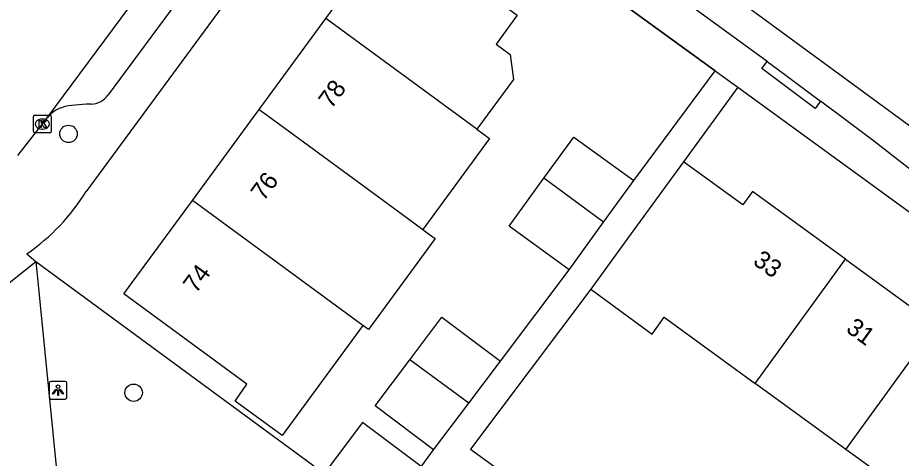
# Model space of a CAD drawing. Extents: x 160557 to 161245, y 385330 to 386505.
# Drawn here: x 160862.63 to 160912.26, y 385981.04 to 386005.8 of the extents above; entities that cross this region are included whole.
import ezdxf

# ---------------------------------------------------------------- set-up
doc = ezdxf.new("R2010")
doc.units = 0
for name, color, linetype in [('IMGEO_Boom', 7, 'Continuous'), ('IMGEO_Groenvoorziening', 7, 'Continuous'), ('IMGEO_Kolk', 7, 'Continuous'), ('IMGEO_Lichtpunt', 7, 'Continuous'), ('IMGEO_Muur', 7, 'Continuous'), ('IMGEO_Pand', 7, 'Continuous'), ('IMGEO_Pand_nummerreeks', 7, 'Continuous'), ('IMGEO_Rijbaan_lokaal_open', 7, 'Continuous'), ('IMGEO_Voetpad_open', 7, 'Continuous')]:
    doc.layers.add(name, color=color, linetype=linetype)

msp = doc.modelspace()

# ---------------------------------------------------------------- linework, layer by layer
at = {"layer": 'IMGEO_Boom'}
for centre in [(160865.484, 385999.272), (160869.142, 385984.728)]:
    msp.add_circle(centre, 0.489, dxfattribs=at)
at = {"layer": 'IMGEO_Groenvoorziening'}
msp.add_lwpolyline([(160863.654, 385992.093), (160883.212, 385977.724)], dxfattribs=at)
at = {"layer": 'IMGEO_Kolk'}
for p, q in [((160863.512, 385999.398), (160863.512, 386000.25)), ((160863.587, 386000.324), (160864.439, 386000.324)), ((160864.513, 386000.25), (160864.513, 385999.398)), ((160864, 386000.104), (160864.025, 386000.104)), ((160864.439, 385999.324), (160863.587, 385999.324)), ((160864.023, 385999.544), (160863.998, 385999.544))]:
    msp.add_line(p, q, dxfattribs=at)
for points in [[(160863.512, 385999.398), (160863.512, 386000.25)], [(160863.587, 386000.324), (160864.439, 386000.324)], [(160864.513, 386000.25), (160864.513, 385999.398)], [(160863.833, 386000.024), (160863.956, 386000.024), (160863.956, 385999.873), (160864.086, 386000.024), (160864.25, 386000.024), (160864.104, 385999.873), (160864.257, 385999.624), (160864.105, 385999.624), (160864.02, 385999.788), (160863.956, 385999.721), (160863.956, 385999.624), (160863.833, 385999.624), (160863.833, 386000.024)], [(160864.439, 385999.324), (160863.587, 385999.324)]]:
    msp.add_lwpolyline(points, dxfattribs=at)
for centre, start, end in [((160863.589, 386000.248), 91.552, 178.448), ((160863.589, 386000.248), 91.552, 178.448), ((160864.437, 386000.248), 1.552, 88.448), ((160864.437, 386000.248), 1.552, 88.448), ((160863.589, 385999.4), 181.552, 268.448), ((160863.589, 385999.4), 181.552, 268.448), ((160864.437, 385999.4), 271.552, 358.448), ((160864.437, 385999.4), 271.552, 358.448)]:
    msp.add_arc(centre, 0.0765, start, end, dxfattribs=at)
for centre, major_axis, ratio, start_param, end_param in [((160863.999, 385999.824), (-0.387, 0.002), 0.722429, 4.712389, 7.853982), ((160864.024, 385999.824), (-0.39, 0.002), 0.717154, 1.570796, 4.712389)]:
    msp.add_ellipse(centre, major_axis=major_axis, ratio=ratio, start_param=start_param, end_param=end_param, dxfattribs=at)
at = {"layer": 'IMGEO_Lichtpunt'}
for p, q in [((160864.4, 385985.271), (160864.4, 385984.464)), ((160864.4, 385985.271), (160864.4, 385984.464)), ((160865.302, 385985.366), (160864.494, 385985.366)), ((160865.302, 385985.366), (160864.494, 385985.366)), ((160865.396, 385984.464), (160865.396, 385985.271)), ((160865.396, 385984.464), (160865.396, 385985.271)), ((160864.494, 385984.37), (160865.302, 385984.37)), ((160864.494, 385984.37), (160865.302, 385984.37))]:
    msp.add_line(p, q, dxfattribs=at)
for points in [[(160864.774, 385984.935), (160864.813, 385984.907), (160864.625, 385984.645), (160864.587, 385984.672), (160864.774, 385984.935)], [(160864.876, 385984.887), (160864.923, 385984.887), (160864.923, 385984.565), (160864.876, 385984.565), (160864.876, 385984.887)], [(160864.986, 385984.907), (160865.024, 385984.934), (160865.211, 385984.672), (160865.172, 385984.644), (160864.986, 385984.907)]]:
    msp.add_lwpolyline(points, dxfattribs=at)
msp.add_circle((160864.899, 385985.069), 0.0994, dxfattribs=at)
for centre, start, end in [((160864.494, 385985.271), 90, 180), ((160864.494, 385985.271), 90, 180), ((160865.302, 385985.271), 0, 90), ((160865.302, 385985.271), 0, 90), ((160864.494, 385984.464), 180, 270), ((160864.494, 385984.464), 180, 270), ((160865.302, 385984.464), 270, 0), ((160865.302, 385984.464), 270, 360)]:
    msp.add_arc(centre, 0.0946, start, end, dxfattribs=at)
at = {"layer": 'IMGEO_Muur'}
msp.add_lwpolyline([(160891.448, 386010.348), (160901.8, 386002.82)], dxfattribs=at)
at = {"layer": 'IMGEO_Pand'}
for points in [[(160879.938, 386005.751), (160883.788, 386011.007), (160884.03, 386010.83), (160885.981, 386013.492), (160891.039, 386009.785), (160889.087, 386007.123), (160890.691, 386005.947), (160889.497, 386004.318), (160890.292, 386003.735), (160890.476, 386002.333), (160888.421, 385999.531)], [(160876.19, 386000.64), (160879.938, 386005.751)], [(160888.421, 385999.531), (160879.938, 386005.751)], [(160872.441, 385995.529), (160875.719, 386000), (160876.19, 386000.64)], [(160876.19, 386000.64), (160877.063, 386000), (160883.091, 385995.58), (160885.381, 385993.901)], [(160888.421, 385999.531), (160889.128, 385999.012), (160885.381, 385993.901)], [(160892.178, 385996.775), (160893.858, 385999.096), (160897.231, 385996.655)], [(160900.03, 385997.708), (160897.089, 385993.665), (160894.813, 385990.537)], [(160909.126, 385992.228), (160903.898, 385996.032), (160903.356, 385995.288), (160900.03, 385997.708)], [(160893.599, 385991.637), (160890.227, 385994.078), (160892.178, 385996.775)], [(160895.536, 385994.313), (160892.178, 385996.775)], [(160895.536, 385994.313), (160897.231, 385996.655)], [(160882.015, 385988.507), (160877.476, 385982.317), (160874.843, 385984.248), (160875.493, 385985.215), (160868.59, 385990.276), (160872.441, 385995.529)], [(160882.015, 385988.507), (160879.343, 385990.467), (160872.441, 385995.529)], [(160893.599, 385991.637), (160895.536, 385994.313)], [(160885.381, 385993.901), (160885.766, 385993.619), (160886.076, 385993.392), (160882.327, 385988.279), (160882.015, 385988.507)], [(160904.051, 385985.251), (160909.126, 385992.228)], [(160909.126, 385992.228), (160914.22, 385988.523)], [(160894.813, 385990.537), (160898.263, 385988.026), (160898.946, 385988.965), (160904.051, 385985.251)], [(160884.649, 385986.576), (160886.456, 385988.978), (160889.741, 385986.506)], [(160909.144, 385981.546), (160914.22, 385988.523)], [(160885.99, 385981.522), (160882.706, 385983.994), (160884.649, 385986.576)], [(160887.964, 385984.145), (160884.649, 385986.576)], [(160887.964, 385984.145), (160889.741, 385986.506)], [(160909.144, 385981.546), (160904.051, 385985.251)], [(160885.99, 385981.522), (160887.964, 385984.145)], [(160880.065, 385980.496), (160883.356, 385978.018), (160885.283, 385980.578), (160881.992, 385983.056), (160880.065, 385980.496)], [(160914.239, 385977.839), (160909.144, 385981.546)]]:
    msp.add_lwpolyline(points, dxfattribs=at)
at = {"layer": 'IMGEO_Rijbaan_lokaal_open'}
for points in [[(160889.745, 386016.599), (160919.938, 385994.44)], [(160864.278, 386000.17), (160870.284, 386008.272), (160875.387, 386015.17)], [(160862.629, 385998.05), (160864.17, 386000.025), (160864.278, 386000.17)], [(160859.687, 385988.936), (160863.654, 385992.093)], [(160863.654, 385992.093), (160864.841, 385980.011)]]:
    msp.add_lwpolyline(points, dxfattribs=at)
at = {"layer": 'IMGEO_Voetpad_open'}
for points in [[(160882.031, 386017.197), (160869.387, 386000), (160866.472, 385996.035)], [(160901.8, 386002.82), (160891.448, 386010.348), (160882.031, 386017.197)], [(160904.716, 386003.338), (160888.842, 386014.908)], [(160874.873, 386011.192), (160871.862, 386007.11), (160867.711, 386001.461)], [(160907.723, 386001.105), (160907.425, 386000.704), (160904.418, 386002.938), (160904.716, 386003.338)], [(160904.716, 386003.338), (160905.644, 386002.662), (160907.723, 386001.105)], [(160897.231, 385996.655), (160901.8, 386002.82)], [(160901.8, 386002.82), (160903.073, 386001.894)], [(160903.073, 386001.894), (160900.03, 385997.708)], [(160903.073, 386001.894), (160905.677, 386000), (160926.578, 385984.8), (160941.877, 385971.997)], [(160866.762, 386000.934), (160866.473, 386000.944), (160865.469, 386000.839)], [(160916.163, 385994.636), (160911.463, 385998.284), (160910.698, 385998.876), (160909.198, 386000), (160907.723, 386001.105)], [(160863.14, 385992.53), (160863.654, 385992.093)], [(160889.741, 385986.506), (160893.599, 385991.637)], [(160894.813, 385990.537), (160888.059, 385981.551), (160894.14, 385977.144)], [(160883.212, 385977.724), (160885.99, 385981.522)]]:
    msp.add_lwpolyline(points, dxfattribs=at)
for centre, radius, start, end in [((160866.661, 386002.233), 1.303, 274.4322, 323.6565), ((160865.726, 385998.987), 1.87, 97.903, 140.744), ((160856.423, 386002.252), 11.817, 304.6421, 328.2568)]:
    msp.add_arc(centre, radius, start, end, dxfattribs=at)

# ---------------------------------------------------------------- texts
at = {"layer": 'IMGEO_Pand_nummerreeks'}
for s, rotation, p in [('78', 53.7622, (160880.249, 386000.628)), ('76', 53.7549, (160876.446, 385995.444)), ('33', 323.9648, (160903.866, 385991.998)), ('74', 53.7549, (160872.647, 385990.262)), ('31', 323.9648, (160909.09, 385988.198))]:
    msp.add_text(s, height=1, rotation=rotation, dxfattribs=at).set_placement(p)

doc.saveas('drawing.dxf')
